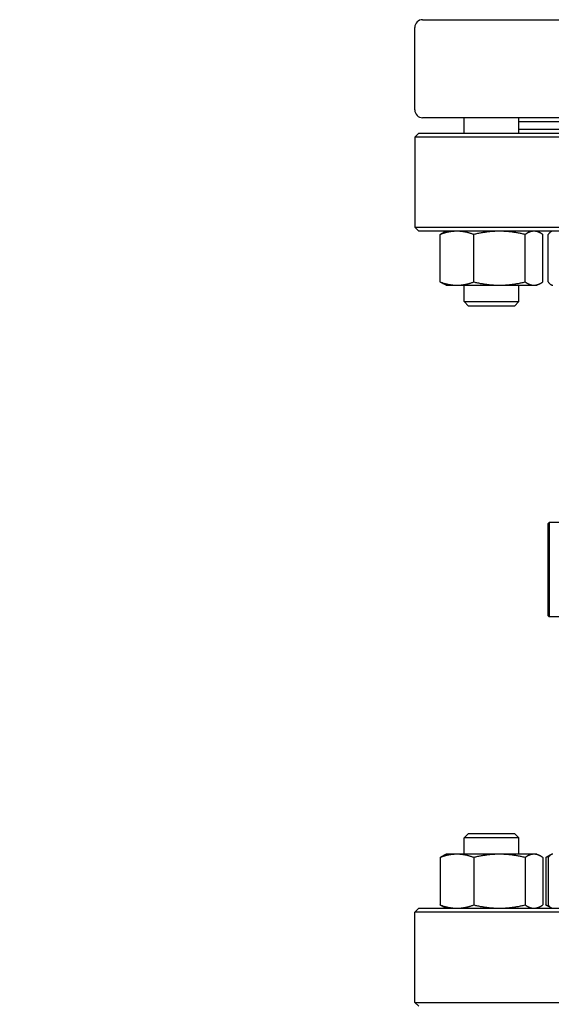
# Model space of a CAD drawing. Header units: inches. Extents: x 24 to 1128, y -94 to 748.
# Tile 416 of 573: x 603 to 611, y 545 to 560. Entities that reach past the tile are written whole.
import ezdxf

# ---------------------------------------------------------------- set-up
doc = ezdxf.new("R2010")
doc.units = ezdxf.units.IN
doc.header["$LTSCALE"] = 32
doc.header["$MEASUREMENT"] = 0
doc.layers.add('Dimension (ANSI)', color=7, linetype='Continuous', lineweight=25)
doc.layers.add('Visible (ANSI)', color=7, linetype='Continuous', lineweight=30)
doc.styles.add('Note Text (ANSI)', font='tahoma.ttf')
doc.dimstyles.new('Architectural (ANSI)', dxfattribs={"dimscale": 32, "dimtxt": 0.125, "dimasz": 0.098425, "dimexe": 0.125, "dimexo": 0.0625, "dimgap": 0.031496, "dimtad": 0, "dimtih": 1, "dimtoh": 1, "dimdec": 4, "dimrnd": 1e-08, "dimzin": 3, "dimdsep": 46, "dimlunit": 4, "dimtxsty": 'Note Text (ANSI)', "dimcen": 0.09, "dimdle": 0.393701, "dimclrd": 256, "dimclre": 256, "dimclrt": 256, "dimadec": 0, "dimazin": 3, "dimtfac": 0.96, "dimtofl": 0, "dimtmove": 0, "dimatfit": 3, "dimfxl": 1, "dimfrac": 2, "dimtolj": 1, "dimtzin": 12, "dimlwd": -1, "dimlwe": -1, "dimarcsym": 0})

# ---------------------------------------------------------------- blocks, each defined once
blk = doc.blocks.new('*D15')
at = {"layer": 'Defpoints', "color": 0, "transparency": 16777216}
for p in [(730.383, 552.029), (472.383, 538.198), (730.383, 454.747)]:
    blk.add_point(p, dxfattribs=at)
at = {"layer": 'Dimension (ANSI)', "transparency": 16777216}
for p, q in [((730.383, 550.029), (730.383, 450.747)), ((472.383, 536.198), (472.383, 450.747)), ((475.533, 454.747), (556.986, 454.747)), ((727.234, 454.747), (572.78, 454.747))]:
    blk.add_line(p, q, dxfattribs=at)
for points in [[(475.533, 455.272), (475.533, 454.222), (472.383, 454.747)], [(727.234, 455.272), (727.234, 454.222), (730.383, 454.747)]]:
    blk.add_solid(points, dxfattribs=at)
at = {"layer": 'Dimension (ANSI)', "transparency": 16777216, "insert": (557.994, 456.83), "char_height": 4, "attachment_point": 1, "style": 'Note Text (ANSI)'}
blk.add_mtext('\\A1;21\'-6"', dxfattribs=at)

msp = doc.modelspace()

# ---------------------------------------------------------------- linework, layer by layer
at = {"layer": 'Visible (ANSI)'}
for p, q in [((608.88339, 558.84652), (608.88339, 560.15652)), ((609.00839, 560.28152), (623.75839, 560.28152)), ((623.75839, 558.72152), (609.00839, 558.72152)), ((609.66738, 558.47652), (609.66738, 558.72152)), ((610.54238, 558.47652), (610.54238, 558.72152)), ((611.3497, 558.65652), (610.54238, 558.65652)), ((608.94589, 558.47652), (608.88339, 558.41402)), ((608.88339, 558.41402), (608.88339, 556.97902)), ((623.88339, 558.41402), (608.88339, 558.41402)), ((608.94589, 558.47652), (623.82089, 558.47652)), ((611.3497, 558.53652), (610.54238, 558.53652)), ((608.88339, 556.97902), (623.88339, 556.97902)), ((608.94589, 556.91652), (608.88339, 556.97902)), ((623.82089, 556.91652), (608.94589, 556.91652)), ((609.28745, 556.10938), (609.28745, 556.86465)), ((609.38588, 556.91652), (609.34009, 556.89516)), ((609.82192, 556.10938), (609.82192, 556.86465)), ((610.63936, 556.10938), (610.63936, 556.86465)), ((610.82388, 556.91652), (610.86966, 556.89516)), ((610.92231, 556.10938), (610.92231, 556.86465)), ((611.00667, 556.10938), (611.00667, 556.86465)), ((609.38588, 556.05752), (609.34009, 556.07887)), ((610.82388, 556.05752), (610.86966, 556.07887)), ((609.38588, 556.05752), (609.55468, 556.05752)), ((609.55468, 556.05752), (610.23064, 556.05752)), ((609.66738, 555.79943), (609.66738, 556.05752)), ((610.23064, 556.05752), (610.78083, 556.05752)), ((610.54238, 555.79943), (610.54238, 556.05752)), ((610.78083, 556.05752), (610.82388, 556.05752)), ((609.66738, 555.79943), (610.54238, 555.79943)), ((609.74029, 555.72652), (609.66738, 555.79943)), ((610.46946, 555.72652), (610.54238, 555.79943)), ((610.46946, 555.72652), (609.74029, 555.72652)), ((611.00839, 552.26589), (611.02402, 552.28152)), ((611.00839, 550.79714), (611.00839, 552.26589)), ((611.02402, 552.28152), (611.02402, 550.78152)), ((611.74965, 552.28152), (611.02402, 552.28152)), ((611.00839, 550.79714), (611.02402, 550.78152)), ((611.74965, 550.78152), (611.02402, 550.78152)), ((609.74029, 547.33652), (609.66738, 547.2636)), ((609.74029, 547.33652), (610.46946, 547.33652)), ((610.46946, 547.33652), (610.54238, 547.2636)), ((610.54238, 547.2636), (609.66738, 547.2636)), ((609.66738, 547.00552), (609.66738, 547.2636)), ((610.54238, 547.00552), (610.54238, 547.2636)), ((609.38588, 547.00552), (609.34009, 546.98416)), ((609.55468, 547.00552), (609.38588, 547.00552)), ((610.23064, 547.00552), (609.55468, 547.00552)), ((610.78083, 547.00552), (610.23064, 547.00552)), ((610.82388, 547.00552), (610.78083, 547.00552)), ((610.82388, 547.00552), (610.86966, 546.98416)), ((611.05694, 547.00027), (611.02241, 546.98416)), ((609.28745, 546.95365), (609.28745, 546.19838)), ((609.82192, 546.95365), (609.82192, 546.19838)), ((610.63936, 546.95365), (610.63936, 546.19838)), ((610.92231, 546.95365), (610.92231, 546.19838)), ((610.96977, 546.95365), (610.96977, 546.19838)), ((611.00667, 546.95365), (611.00667, 546.19838)), ((608.94589, 546.14652), (608.88339, 546.08402)), ((608.88339, 544.64902), (608.88339, 546.08402)), ((623.88339, 546.08402), (608.88339, 546.08402)), ((608.94589, 546.14652), (623.82089, 546.14652)), ((609.38588, 546.14652), (609.34009, 546.16787)), ((610.82388, 546.14652), (610.86966, 546.16787)), ((611.05674, 546.15186), (611.02241, 546.16787)), ((608.88339, 544.64902), (623.88339, 544.64902)), ((608.94589, 544.58652), (608.88339, 544.64902))]:
    msp.add_line(p, q, dxfattribs=at)
for centre, radius, start, end in [((609.00839, 560.15652), 0.125, 90, 180), ((609.00839, 558.84652), 0.125, 180, 270), ((610.99366, 556.54152), 0.375, 80.315404, 90), ((610.99366, 546.52152), 0.375, 270, 279.684596)]:
    msp.add_arc(centre, radius, start, end, dxfattribs=at)
for points, weights in [([(609.55468, 556.91652), (609.43066, 556.91652), (609.28745, 556.86465)], [1, 1.0379548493, 1]), ([(609.28745, 556.86465), (609.31485, 556.88339), (609.34009, 556.89516)], [1, 1.01339325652, 1.01733426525]), ([(609.82192, 556.86465), (609.67871, 556.91652), (609.55468, 556.91652)], [1, 1.0379548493, 1]), ([(610.23064, 556.91652), (610.04095, 556.91652), (609.82192, 556.86465)], [1, 1.0379548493, 1]), ([(610.63936, 556.86465), (610.42033, 556.91652), (610.23064, 556.91652)], [1, 1.0379548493, 1]), ([(610.78083, 556.91652), (610.71517, 556.91652), (610.63936, 556.86465)], [1, 1.0379548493, 1]), ([(610.92231, 556.86465), (610.84649, 556.91652), (610.78083, 556.91652)], [1, 1.0379548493, 1]), ([(611.07928, 556.91652), (611.04559, 556.91652), (611.00667, 556.86465)], [1, 1.0379548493, 1]), ([(609.34009, 556.07887), (609.31485, 556.09064), (609.28745, 556.10938)], [1.01733426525, 1.01339325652, 1]), ([(609.28745, 556.10938), (609.43066, 556.05752), (609.55468, 556.05752)], [1, 1.0379548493, 1]), ([(609.55468, 556.05752), (609.67871, 556.05752), (609.82192, 556.10938)], [1, 1.0379548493, 1]), ([(609.82192, 556.10938), (610.04095, 556.05752), (610.23064, 556.05752)], [1, 1.0379548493, 1]), ([(610.23064, 556.05752), (610.42033, 556.05752), (610.63936, 556.10938)], [1, 1.0379548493, 1]), ([(610.63936, 556.10938), (610.71517, 556.05752), (610.78083, 556.05752)], [1, 1.0379548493, 1]), ([(610.78083, 556.05752), (610.84649, 556.05752), (610.92231, 556.10938)], [1, 1.0379548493, 1]), ([(611.00667, 556.10938), (611.04559, 556.05752), (611.07928, 556.05752)], [1, 1.0379548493, 1]), ([(609.55468, 547.00552), (609.43066, 547.00552), (609.28745, 546.95365)], [1, 1.0379548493, 1]), ([(609.28745, 546.95365), (609.31485, 546.97239), (609.34009, 546.98416)], [1, 1.01339325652, 1.01733426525]), ([(609.82192, 546.95365), (609.67871, 547.00552), (609.55468, 547.00552)], [1, 1.0379548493, 1]), ([(610.23064, 547.00552), (610.04095, 547.00552), (609.82192, 546.95365)], [1, 1.0379548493, 1]), ([(610.63936, 546.95365), (610.42033, 547.00552), (610.23064, 547.00552)], [1, 1.0379548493, 1]), ([(610.78083, 547.00552), (610.71517, 547.00552), (610.63936, 546.95365)], [1, 1.0379548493, 1]), ([(610.92231, 546.95365), (610.84649, 547.00552), (610.78083, 547.00552)], [1, 1.0379548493, 1]), ([(610.96977, 546.95365), (610.99717, 546.97239), (611.02241, 546.98416)], [1, 1.01339325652, 1.01733426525]), ([(611.07928, 547.00552), (611.04559, 547.00552), (611.00667, 546.95365)], [1, 1.0379548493, 1]), ([(611.02044, 546.97063), (610.99567, 546.96303), (610.96977, 546.95365)], [1.01098059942, 1.00665836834, 1]), ([(609.34009, 546.16787), (609.31485, 546.17964), (609.28745, 546.19838)], [1.01733426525, 1.01339325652, 1]), ([(609.28745, 546.19838), (609.43066, 546.14652), (609.55468, 546.14652)], [1, 1.0379548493, 1]), ([(609.55468, 546.14652), (609.67871, 546.14652), (609.82192, 546.19838)], [1, 1.0379548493, 1]), ([(609.82192, 546.19838), (610.04095, 546.14652), (610.23064, 546.14652)], [1, 1.0379548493, 1]), ([(610.23064, 546.14652), (610.42033, 546.14652), (610.63936, 546.19838)], [1, 1.0379548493, 1]), ([(610.63936, 546.19838), (610.71517, 546.14652), (610.78083, 546.14652)], [1, 1.0379548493, 1]), ([(610.78083, 546.14652), (610.84649, 546.14652), (610.92231, 546.19838)], [1, 1.0379548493, 1]), ([(611.02241, 546.16787), (610.99717, 546.17964), (610.96977, 546.19838)], [1.01733426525, 1.01339325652, 1]), ([(610.96977, 546.19838), (610.99567, 546.189), (611.02044, 546.1814)], [1, 1.00665836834, 1.01098059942]), ([(611.00667, 546.19838), (611.04559, 546.14652), (611.07928, 546.14652)], [1, 1.0379548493, 1])]:
    msp.add_rational_spline(points, weights, degree=2, dxfattribs=at)

# ---------------------------------------------------------------- dimensions: what is measured, and where the dimension line sits
at = {"layer": 'Dimension (ANSI)'}
dim = msp.add_linear_dim(base=(730.38339, 454.74665), p1=(472.38339, 538.19802), p2=(730.38339, 552.02892), dimstyle='Architectural (ANSI)', override={"dimgap": 0.031496, "dimtih": 0, "dimtoh": 0, "dimdec": 4, "dimlfac": 1, "dimtol": 0, "dimlim": 0, "dimtp": 0, "dimtm": 0, "dimtdec": 2, "dimatfit": 1}, dxfattribs=at)
dim.commit()
dim.dimension.update_dxf_attribs({"geometry": '*D15', "text_midpoint": (564.88339, 454.74665), "dimtype": 160})

doc.saveas('drawing.dxf')
